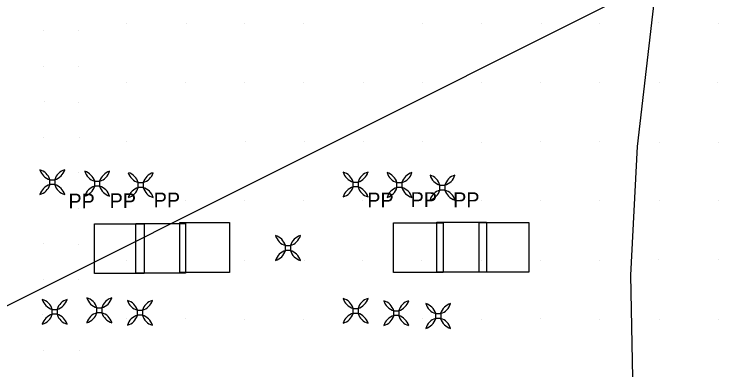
# Model space of a CAD drawing. Extents: x 1602514 to 1609837, y 863887 to 871157.
# Drawn here: x 1606911.5 to 1607211.8, y 866737.8 to 866888.1 of the extents above; entities that cross this region are included whole.
import ezdxf

# ---------------------------------------------------------------- set-up
doc = ezdxf.new("R2010")
doc.units = 0
for name, color, linetype in [('Photo-Anchor', 7, 'Continuous'), ('Survey-Spot dirt', 7, 'Continuous'), ('Survey-Vegetation trees', 7, 'Continuous'), ('Text General Notes', 7, 'Continuous'), ('Utility-Pole', 7, 'Continuous')]:
    doc.layers.add(name, color=color, linetype=linetype)

msp = doc.modelspace()

# ---------------------------------------------------------------- linework, layer by layer
at = {"layer": 'Photo-Anchor'}
for points in [[(1606926.59, 866818.17), (1606928.69, 866818.17), (1606928.69, 866816.07), (1606926.59, 866816.07)], [(1606926.59, 866818.17), (1606928.69, 866818.17), (1606928.69, 866816.07), (1606926.59, 866816.07)], [(1606945.54, 866817.52), (1606947.64, 866817.52), (1606947.64, 866815.42), (1606945.54, 866815.42)], [(1606945.54, 866817.52), (1606947.64, 866817.52), (1606947.64, 866815.42), (1606945.54, 866815.42)], [(1606963.96, 866816.94), (1606966.06, 866816.94), (1606966.06, 866814.84), (1606963.96, 866814.84)], [(1606963.96, 866816.94), (1606966.06, 866816.94), (1606966.06, 866814.84), (1606963.96, 866814.84)], [(1607054.73, 866817.19), (1607056.83, 866817.19), (1607056.83, 866815.09), (1607054.73, 866815.09)], [(1607054.73, 866817.19), (1607056.83, 866817.19), (1607056.83, 866815.09), (1607054.73, 866815.09)], [(1607073.28, 866816.96), (1607075.38, 866816.96), (1607075.38, 866814.86), (1607073.28, 866814.86)], [(1607073.28, 866816.96), (1607075.38, 866816.96), (1607075.38, 866814.86), (1607073.28, 866814.86)], [(1607091.44, 866815.89), (1607093.54, 866815.89), (1607093.54, 866813.79), (1607091.44, 866813.79)], [(1607091.44, 866815.89), (1607093.54, 866815.89), (1607093.54, 866813.79), (1607091.44, 866813.79)], [(1607026.16, 866790.34), (1607028.26, 866790.34), (1607028.26, 866788.24), (1607026.16, 866788.24)], [(1607026.16, 866790.34), (1607028.26, 866790.34), (1607028.26, 866788.24), (1607026.16, 866788.24)], [(1606927.6, 866763.37), (1606929.7, 866763.37), (1606929.7, 866761.27), (1606927.6, 866761.27)], [(1606927.6, 866763.37), (1606929.7, 866763.37), (1606929.7, 866761.27), (1606927.6, 866761.27)], [(1606946.47, 866764.05), (1606948.57, 866764.05), (1606948.57, 866761.95), (1606946.47, 866761.95)], [(1606946.47, 866764.05), (1606948.57, 866764.05), (1606948.57, 866761.95), (1606946.47, 866761.95)], [(1607054.73, 866763.79), (1607056.83, 866763.79), (1607056.83, 866761.69), (1607054.73, 866761.69)], [(1607054.73, 866763.79), (1607056.83, 866763.79), (1607056.83, 866761.69), (1607054.73, 866761.69)], [(1606963.61, 866762.98), (1606965.7, 866762.98), (1606965.7, 866760.88), (1606963.61, 866760.88)], [(1606963.61, 866762.98), (1606965.7, 866762.98), (1606965.7, 866760.88), (1606963.61, 866760.88)], [(1607071.91, 866762.81), (1607074.01, 866762.81), (1607074.01, 866760.71), (1607071.91, 866760.71)], [(1607071.91, 866762.81), (1607074.01, 866762.81), (1607074.01, 866760.71), (1607071.91, 866760.71)], [(1607089.64, 866761.61), (1607091.74, 866761.61), (1607091.74, 866759.51), (1607089.64, 866759.51)], [(1607089.64, 866761.61), (1607091.74, 866761.61), (1607091.74, 866759.51), (1607089.64, 866759.51)]]:
    msp.add_lwpolyline(points, close=True, dxfattribs=at)
for centre, radius, start, end in [((1606920.59, 866816.37), 6.27, 16.7236, 73.2821), ((1606928.41, 866824.19), 6.29, 196.8106, 253.1951), ((1606920.59, 866816.37), 6.27, 16.7236, 73.2821), ((1606928.41, 866824.19), 6.29, 196.8106, 253.1951), ((1606934.69, 866816.37), 6.27, 106.7179, 163.2764), ((1606926.87, 866824.19), 6.29, 286.8049, 343.1894), ((1606934.69, 866816.37), 6.27, 106.7179, 163.2764), ((1606926.87, 866824.19), 6.29, 286.8049, 343.1894), ((1606939.54, 866815.72), 6.27, 16.7236, 73.2821), ((1606947.36, 866823.54), 6.29, 196.8106, 253.1951), ((1606939.54, 866815.72), 6.27, 16.7236, 73.2821), ((1606947.36, 866823.54), 6.29, 196.8106, 253.1951), ((1606953.64, 866815.72), 6.27, 106.7179, 163.2764), ((1606945.82, 866823.54), 6.29, 286.8049, 343.1894), ((1606953.64, 866815.72), 6.27, 106.7179, 163.2764), ((1606945.82, 866823.54), 6.29, 286.8049, 343.1894), ((1606957.96, 866815.13), 6.27, 16.7236, 73.2821), ((1606965.78, 866822.95), 6.29, 196.8106, 253.1951), ((1606957.96, 866815.13), 6.27, 16.7236, 73.2821), ((1606965.78, 866822.95), 6.29, 196.8106, 253.1951), ((1606972.06, 866815.13), 6.27, 106.7179, 163.2764), ((1606964.24, 866822.95), 6.29, 286.8049, 343.1894), ((1606972.06, 866815.13), 6.27, 106.7179, 163.2764), ((1606964.24, 866822.95), 6.29, 286.8049, 343.1894), ((1607048.73, 866815.38), 6.27, 16.7236, 73.2821), ((1607056.55, 866823.21), 6.29, 196.8106, 253.1951), ((1607048.73, 866815.38), 6.27, 16.7236, 73.2821), ((1607056.55, 866823.21), 6.29, 196.8106, 253.1951), ((1607062.84, 866815.38), 6.27, 106.7179, 163.2764), ((1607055.01, 866823.21), 6.29, 286.8049, 343.1894), ((1607062.84, 866815.38), 6.27, 106.7179, 163.2764), ((1607055.01, 866823.21), 6.29, 286.8049, 343.1894), ((1607067.28, 866815.15), 6.27, 16.7236, 73.2821), ((1607075.1, 866822.97), 6.29, 196.8106, 253.1951), ((1607067.28, 866815.15), 6.27, 16.7236, 73.2821), ((1607075.1, 866822.97), 6.29, 196.8106, 253.1951), ((1607081.38, 866815.15), 6.27, 106.7179, 163.2764), ((1607073.56, 866822.97), 6.29, 286.8049, 343.1894), ((1607081.38, 866815.15), 6.27, 106.7179, 163.2764), ((1607073.56, 866822.97), 6.29, 286.8049, 343.1894), ((1607085.44, 866814.09), 6.27, 16.7236, 73.2821), ((1607093.26, 866821.91), 6.29, 196.8106, 253.1951), ((1607085.44, 866814.09), 6.27, 16.7236, 73.2821), ((1607093.26, 866821.91), 6.29, 196.8106, 253.1951), ((1607099.54, 866814.09), 6.27, 106.7179, 163.2764), ((1607091.72, 866821.91), 6.29, 286.8049, 343.1894), ((1607099.54, 866814.09), 6.27, 106.7179, 163.2764), ((1607091.72, 866821.91), 6.29, 286.8049, 343.1894), ((1606920.59, 866817.87), 6.27, 286.7179, 343.2764), ((1606928.41, 866810.05), 6.29, 106.8049, 163.1894), ((1606920.59, 866817.87), 6.27, 286.7179, 343.2764), ((1606928.41, 866810.05), 6.29, 106.8049, 163.1894), ((1606934.69, 866817.87), 6.27, 196.7236, 253.2821), ((1606926.87, 866810.05), 6.29, 16.8106, 73.1951), ((1606934.69, 866817.87), 6.27, 196.7236, 253.2821), ((1606926.87, 866810.05), 6.29, 16.8106, 73.1951), ((1606939.54, 866817.23), 6.27, 286.7179, 343.2764), ((1606947.36, 866809.4), 6.29, 106.8049, 163.1894), ((1606939.54, 866817.23), 6.27, 286.7179, 343.2764), ((1606947.36, 866809.4), 6.29, 106.8049, 163.1894), ((1606953.64, 866817.23), 6.27, 196.7236, 253.2821), ((1606945.82, 866809.4), 6.29, 16.8106, 73.1951), ((1606953.64, 866817.23), 6.27, 196.7236, 253.2821), ((1606945.82, 866809.4), 6.29, 16.8106, 73.1951), ((1606957.96, 866816.64), 6.27, 286.7179, 343.2764), ((1606965.78, 866808.82), 6.29, 106.8049, 163.1894), ((1606957.96, 866816.64), 6.27, 286.7179, 343.2764), ((1606965.78, 866808.82), 6.29, 106.8049, 163.1894), ((1606972.06, 866816.64), 6.27, 196.7236, 253.2821), ((1606964.24, 866808.82), 6.29, 16.8106, 73.1951), ((1606972.06, 866816.64), 6.27, 196.7236, 253.2821), ((1606964.24, 866808.82), 6.29, 16.8106, 73.1951), ((1607048.73, 866816.89), 6.27, 286.7179, 343.2764), ((1607056.55, 866809.07), 6.29, 106.8049, 163.1894), ((1607048.73, 866816.89), 6.27, 286.7179, 343.2764), ((1607056.55, 866809.07), 6.29, 106.8049, 163.1894), ((1607062.84, 866816.89), 6.27, 196.7236, 253.2821), ((1607055.01, 866809.07), 6.29, 16.8106, 73.1951), ((1607062.84, 866816.89), 6.27, 196.7236, 253.2821), ((1607055.01, 866809.07), 6.29, 16.8106, 73.1951), ((1607067.28, 866816.66), 6.27, 286.7179, 343.2764), ((1607075.1, 866808.84), 6.29, 106.8049, 163.1894), ((1607067.28, 866816.66), 6.27, 286.7179, 343.2764), ((1607075.1, 866808.84), 6.29, 106.8049, 163.1894), ((1607081.38, 866816.66), 6.27, 196.7236, 253.2821), ((1607073.56, 866808.84), 6.29, 16.8106, 73.1951), ((1607081.38, 866816.66), 6.27, 196.7236, 253.2821), ((1607073.56, 866808.84), 6.29, 16.8106, 73.1951), ((1607085.44, 866815.59), 6.27, 286.7179, 343.2764), ((1607093.26, 866807.77), 6.29, 106.8049, 163.1894), ((1607085.44, 866815.59), 6.27, 286.7179, 343.2764), ((1607093.26, 866807.77), 6.29, 106.8049, 163.1894), ((1607099.54, 866815.59), 6.27, 196.7236, 253.2821), ((1607091.72, 866807.77), 6.29, 16.8106, 73.1951), ((1607099.54, 866815.59), 6.27, 196.7236, 253.2821), ((1607091.72, 866807.77), 6.29, 16.8106, 73.1951), ((1607020.16, 866788.54), 6.27, 16.7236, 73.2821), ((1607027.98, 866796.36), 6.29, 196.8106, 253.1951), ((1607020.16, 866788.54), 6.27, 16.7236, 73.2821), ((1607027.98, 866796.36), 6.29, 196.8106, 253.1951), ((1607034.26, 866788.54), 6.27, 106.7179, 163.2764), ((1607026.44, 866796.36), 6.29, 286.8049, 343.1894), ((1607034.26, 866788.54), 6.27, 106.7179, 163.2764), ((1607026.44, 866796.36), 6.29, 286.8049, 343.1894), ((1607020.16, 866790.04), 6.27, 286.7179, 343.2764), ((1607027.98, 866782.22), 6.29, 106.8049, 163.1894), ((1607020.16, 866790.04), 6.27, 286.7179, 343.2764), ((1607027.98, 866782.22), 6.29, 106.8049, 163.1894), ((1607034.26, 866790.04), 6.27, 196.7236, 253.2821), ((1607026.44, 866782.22), 6.29, 16.8106, 73.1951), ((1607034.26, 866790.04), 6.27, 196.7236, 253.2821), ((1607026.44, 866782.22), 6.29, 16.8106, 73.1951), ((1606921.59, 866761.57), 6.27, 16.7236, 73.2821), ((1606929.41, 866769.39), 6.29, 196.8106, 253.1951), ((1606921.59, 866761.57), 6.27, 16.7236, 73.2821), ((1606929.41, 866769.39), 6.29, 196.8106, 253.1951), ((1606935.7, 866761.57), 6.27, 106.7179, 163.2764), ((1606927.88, 866769.39), 6.29, 286.8049, 343.1894), ((1606935.7, 866761.57), 6.27, 106.7179, 163.2764), ((1606927.88, 866769.39), 6.29, 286.8049, 343.1894), ((1606940.46, 866762.24), 6.27, 16.7236, 73.2821), ((1606948.28, 866770.06), 6.29, 196.8106, 253.1951), ((1606940.46, 866762.24), 6.27, 16.7236, 73.2821), ((1606948.28, 866770.06), 6.29, 196.8106, 253.1951), ((1606954.57, 866762.24), 6.27, 106.7179, 163.2764), ((1606946.75, 866770.06), 6.29, 286.8049, 343.1894), ((1606954.57, 866762.24), 6.27, 106.7179, 163.2764), ((1606946.75, 866770.06), 6.29, 286.8049, 343.1894), ((1606957.6, 866761.17), 6.27, 16.7236, 73.2821), ((1606965.42, 866769), 6.29, 196.8106, 253.1951), ((1606957.6, 866761.17), 6.27, 16.7236, 73.2821), ((1606965.42, 866769), 6.29, 196.8106, 253.1951), ((1606971.71, 866761.17), 6.27, 106.7179, 163.2764), ((1606963.89, 866769), 6.29, 286.8049, 343.1894), ((1606971.71, 866761.17), 6.27, 106.7179, 163.2764), ((1606963.89, 866769), 6.29, 286.8049, 343.1894), ((1607048.73, 866761.99), 6.27, 16.7236, 73.2821), ((1607056.55, 866769.81), 6.29, 196.8106, 253.1951), ((1607048.73, 866761.99), 6.27, 16.7236, 73.2821), ((1607056.55, 866769.81), 6.29, 196.8106, 253.1951), ((1607062.84, 866761.99), 6.27, 106.7179, 163.2764), ((1607055.02, 866769.81), 6.29, 286.8049, 343.1894), ((1607062.84, 866761.99), 6.27, 106.7179, 163.2764), ((1607055.02, 866769.81), 6.29, 286.8049, 343.1894), ((1607065.91, 866761), 6.27, 16.7236, 73.2821), ((1607073.73, 866768.82), 6.29, 196.8106, 253.1951), ((1607065.91, 866761), 6.27, 16.7236, 73.2821), ((1607073.73, 866768.82), 6.29, 196.8106, 253.1951), ((1607080.02, 866761), 6.27, 106.7179, 163.2764), ((1607072.2, 866768.82), 6.29, 286.8049, 343.1894), ((1607080.02, 866761), 6.27, 106.7179, 163.2764), ((1607072.2, 866768.82), 6.29, 286.8049, 343.1894), ((1607083.63, 866759.81), 6.27, 16.7236, 73.2821), ((1607091.45, 866767.63), 6.29, 196.8106, 253.1951), ((1607083.63, 866759.81), 6.27, 16.7236, 73.2821), ((1607091.45, 866767.63), 6.29, 196.8106, 253.1951), ((1607097.74, 866759.81), 6.27, 106.7179, 163.2764), ((1607089.92, 866767.63), 6.29, 286.8049, 343.1894), ((1607097.74, 866759.81), 6.27, 106.7179, 163.2764), ((1607089.92, 866767.63), 6.29, 286.8049, 343.1894), ((1606921.59, 866763.08), 6.27, 286.7179, 343.2764), ((1606929.41, 866755.25), 6.29, 106.8049, 163.1894), ((1606921.59, 866763.08), 6.27, 286.7179, 343.2764), ((1606929.41, 866755.25), 6.29, 106.8049, 163.1894), ((1606935.7, 866763.08), 6.27, 196.7236, 253.2821), ((1606927.88, 866755.25), 6.29, 16.8106, 73.1951), ((1606935.7, 866763.08), 6.27, 196.7236, 253.2821), ((1606927.88, 866755.25), 6.29, 16.8106, 73.1951), ((1606940.46, 866763.75), 6.27, 286.7179, 343.2764), ((1606948.28, 866755.93), 6.29, 106.8049, 163.1894), ((1606940.46, 866763.75), 6.27, 286.7179, 343.2764), ((1606948.28, 866755.93), 6.29, 106.8049, 163.1894), ((1606954.57, 866763.75), 6.27, 196.7236, 253.2821), ((1606946.75, 866755.93), 6.29, 16.8106, 73.1951), ((1606954.57, 866763.75), 6.27, 196.7236, 253.2821), ((1606946.75, 866755.93), 6.29, 16.8106, 73.1951), ((1606957.6, 866762.68), 6.27, 286.7179, 343.2764), ((1606965.42, 866754.86), 6.29, 106.8049, 163.1894), ((1606957.6, 866762.68), 6.27, 286.7179, 343.2764), ((1606965.42, 866754.86), 6.29, 106.8049, 163.1894), ((1606971.71, 866762.68), 6.27, 196.7236, 253.2821), ((1606963.89, 866754.86), 6.29, 16.8106, 73.1951), ((1606971.71, 866762.68), 6.27, 196.7236, 253.2821), ((1606963.89, 866754.86), 6.29, 16.8106, 73.1951), ((1607048.73, 866763.49), 6.27, 286.7179, 343.2764), ((1607056.55, 866755.67), 6.29, 106.8049, 163.1894), ((1607048.73, 866763.49), 6.27, 286.7179, 343.2764), ((1607056.55, 866755.67), 6.29, 106.8049, 163.1894), ((1607062.84, 866763.49), 6.27, 196.7236, 253.2821), ((1607055.02, 866755.67), 6.29, 16.8106, 73.1951), ((1607062.84, 866763.49), 6.27, 196.7236, 253.2821), ((1607055.02, 866755.67), 6.29, 16.8106, 73.1951), ((1607065.91, 866762.51), 6.27, 286.7179, 343.2764), ((1607073.73, 866754.69), 6.29, 106.8049, 163.1894), ((1607065.91, 866762.51), 6.27, 286.7179, 343.2764), ((1607073.73, 866754.69), 6.29, 106.8049, 163.1894), ((1607080.02, 866762.51), 6.27, 196.7236, 253.2821), ((1607072.2, 866754.69), 6.29, 16.8106, 73.1951), ((1607080.02, 866762.51), 6.27, 196.7236, 253.2821), ((1607072.2, 866754.69), 6.29, 16.8106, 73.1951), ((1607083.63, 866761.32), 6.27, 286.7179, 343.2764), ((1607091.45, 866753.5), 6.29, 106.8049, 163.1894), ((1607083.63, 866761.32), 6.27, 286.7179, 343.2764), ((1607091.45, 866753.5), 6.29, 106.8049, 163.1894), ((1607097.74, 866761.32), 6.27, 196.7236, 253.2821), ((1607089.92, 866753.5), 6.29, 16.8106, 73.1951), ((1607097.74, 866761.32), 6.27, 196.7236, 253.2821), ((1607089.92, 866753.5), 6.29, 16.8106, 73.1951)]:
    msp.add_arc(centre, radius, start, end, dxfattribs=at)
at = {"layer": 'Survey-Spot dirt'}
for p, q in [((1606959.05, 866884.16), (1606959.05, 866884.16)), ((1606959.05, 866884.16), (1606959.05, 866884.16)), ((1606984.13, 866884.08), (1606984.13, 866884.08)), ((1606984.13, 866884.08), (1606984.13, 866884.08)), ((1607009.03, 866883.98), (1607009.03, 866883.98)), ((1607009.03, 866883.98), (1607009.03, 866883.98)), ((1607033.86, 866884.15), (1607033.86, 866884.15)), ((1607033.86, 866884.15), (1607033.86, 866884.15)), ((1607083.86, 866884.22), (1607083.86, 866884.22)), ((1607083.86, 866884.22), (1607083.86, 866884.22)), ((1607109.14, 866884.08), (1607109.14, 866884.08)), ((1607109.14, 866884.08), (1607109.14, 866884.08)), ((1607134.24, 866884.12), (1607134.24, 866884.12)), ((1607134.24, 866884.12), (1607134.24, 866884.12)), ((1607159.01, 866884.14), (1607159.01, 866884.14)), ((1607159.01, 866884.14), (1607159.01, 866884.14)), ((1607183.81, 866884.45), (1607183.81, 866884.45)), ((1607183.81, 866884.45), (1607183.81, 866884.45)), ((1607209.11, 866884.14), (1607209.11, 866884.14)), ((1607209.11, 866884.14), (1607209.11, 866884.14)), ((1606923.95, 866881.09), (1606923.95, 866881.09)), ((1606923.95, 866881.09), (1606923.95, 866881.09)), ((1606938.71, 866881.15), (1606938.71, 866881.15)), ((1606938.71, 866881.15), (1606938.71, 866881.15)), ((1606923.72, 866866.15), (1606923.72, 866866.15)), ((1606923.72, 866866.15), (1606923.72, 866866.15)), ((1606938.69, 866865.86), (1606938.69, 866865.86)), ((1606938.69, 866865.86), (1606938.69, 866865.86)), ((1606958.99, 866859.38), (1606958.99, 866859.38)), ((1606958.99, 866859.38), (1606958.99, 866859.38)), ((1606983.89, 866859.27), (1606983.89, 866859.27)), ((1606983.89, 866859.27), (1606983.89, 866859.27)), ((1607008.83, 866859.19), (1607008.83, 866859.19)), ((1607008.83, 866859.19), (1607008.83, 866859.19)), ((1607033.93, 866859.2), (1607033.93, 866859.2)), ((1607033.93, 866859.2), (1607033.93, 866859.2)), ((1607059.34, 866859.28), (1607059.34, 866859.28)), ((1607059.34, 866859.28), (1607059.34, 866859.28)), ((1607083.9, 866859.16), (1607083.9, 866859.16)), ((1607083.9, 866859.16), (1607083.9, 866859.16)), ((1607108.91, 866859.12), (1607108.91, 866859.12)), ((1607108.91, 866859.12), (1607108.91, 866859.12)), ((1607134.06, 866859.22), (1607134.06, 866859.22)), ((1607134.06, 866859.22), (1607134.06, 866859.22)), ((1607159.05, 866859.34), (1607159.05, 866859.34)), ((1607159.05, 866859.34), (1607159.05, 866859.34)), ((1607184.16, 866859.29), (1607184.16, 866859.29)), ((1607184.16, 866859.29), (1607184.16, 866859.29)), ((1607208.88, 866859.38), (1607208.88, 866859.38)), ((1607208.88, 866859.38), (1607208.88, 866859.38)), ((1606924.29, 866851.09), (1606924.29, 866851.09)), ((1606924.29, 866851.09), (1606924.29, 866851.09)), ((1606938.8, 866850.99), (1606938.8, 866850.99)), ((1606938.8, 866850.99), (1606938.8, 866850.99)), ((1606923.82, 866835.98), (1606923.82, 866835.98)), ((1606923.82, 866835.98), (1606923.82, 866835.98)), ((1606938.96, 866836.16), (1606938.96, 866836.16)), ((1606938.96, 866836.16), (1606938.96, 866836.16)), ((1606958.88, 866834.15), (1606958.88, 866834.15)), ((1606958.88, 866834.15), (1606958.88, 866834.15)), ((1607009.08, 866834.19), (1607009.08, 866834.19)), ((1607009.08, 866834.19), (1607009.08, 866834.19)), ((1607034.21, 866834.24), (1607034.21, 866834.24)), ((1607034.21, 866834.24), (1607034.21, 866834.24)), ((1607059.02, 866834.35), (1607059.02, 866834.35)), ((1607059.02, 866834.35), (1607059.02, 866834.35)), ((1607083.98, 866834.33), (1607083.98, 866834.33)), ((1607083.98, 866834.33), (1607083.98, 866834.33)), ((1607108.87, 866834.09), (1607108.87, 866834.09)), ((1607108.87, 866834.09), (1607108.87, 866834.09)), ((1607133.75, 866834.47), (1607133.75, 866834.47)), ((1607133.75, 866834.47), (1607133.75, 866834.47)), ((1607158.89, 866834.38), (1607158.89, 866834.38)), ((1607158.89, 866834.38), (1607158.89, 866834.38)), ((1607184.01, 866834.06), (1607184.01, 866834.06)), ((1607184.01, 866834.06), (1607184.01, 866834.06)), ((1607209.03, 866833.88), (1607209.03, 866833.88)), ((1607209.03, 866833.88), (1607209.03, 866833.88)), ((1606923.86, 866821.05), (1606923.86, 866821.05)), ((1606923.86, 866821.05), (1606923.86, 866821.05)), ((1606938.9, 866821.07), (1606938.9, 866821.07)), ((1606938.9, 866821.07), (1606938.9, 866821.07)), ((1606983.87, 866809.28), (1606983.87, 866809.28)), ((1606983.87, 866809.28), (1606983.87, 866809.28)), ((1607008.94, 866809.18), (1607008.94, 866809.18)), ((1607008.94, 866809.18), (1607008.94, 866809.18)), ((1607033.92, 866809.17), (1607033.92, 866809.17)), ((1607033.92, 866809.17), (1607033.92, 866809.17)), ((1607058.85, 866809.38), (1607058.85, 866809.38)), ((1607058.85, 866809.38), (1607058.85, 866809.38)), ((1607083.81, 866809.22), (1607083.81, 866809.22)), ((1607083.81, 866809.22), (1607083.81, 866809.22)), ((1607108.97, 866809.35), (1607108.97, 866809.35)), ((1607108.97, 866809.35), (1607108.97, 866809.35)), ((1607133.84, 866809.2), (1607133.84, 866809.2)), ((1607133.84, 866809.2), (1607133.84, 866809.2)), ((1607158.83, 866809.33), (1607158.83, 866809.33)), ((1607158.83, 866809.33), (1607158.83, 866809.33)), ((1607184.13, 866809.33), (1607184.13, 866809.33)), ((1607184.13, 866809.33), (1607184.13, 866809.33)), ((1607208.94, 866809.48), (1607208.94, 866809.48)), ((1607208.94, 866809.48), (1607208.94, 866809.48)), ((1606938.81, 866805.96), (1606938.81, 866805.96)), ((1606938.81, 866805.96), (1606938.81, 866805.96)), ((1606923.85, 866791), (1606923.85, 866791)), ((1606923.85, 866791), (1606923.85, 866791)), ((1606938.9, 866790.93), (1606938.9, 866790.93)), ((1606938.9, 866790.93), (1606938.9, 866790.93)), ((1606959.07, 866784.15), (1606959.07, 866784.15)), ((1606959.07, 866784.15), (1606959.07, 866784.15)), ((1606983.9, 866784.32), (1606983.9, 866784.32)), ((1606983.9, 866784.32), (1606983.9, 866784.32)), ((1607008.94, 866784.15), (1607008.94, 866784.15)), ((1607008.94, 866784.15), (1607008.94, 866784.15)), ((1607034, 866784.03), (1607034, 866784.03)), ((1607034, 866784.03), (1607034, 866784.03)), ((1607058.85, 866784.16), (1607058.85, 866784.16)), ((1607058.85, 866784.16), (1607058.85, 866784.16)), ((1607083.84, 866784.21), (1607083.84, 866784.21)), ((1607083.84, 866784.21), (1607083.84, 866784.21)), ((1607108.97, 866784.11), (1607108.97, 866784.11)), ((1607108.97, 866784.11), (1607108.97, 866784.11)), ((1607133.92, 866784.18), (1607133.92, 866784.18)), ((1607133.92, 866784.18), (1607133.92, 866784.18)), ((1607158.95, 866784.2), (1607158.95, 866784.2)), ((1607158.95, 866784.2), (1607158.95, 866784.2)), ((1607183.99, 866784.24), (1607183.99, 866784.24)), ((1607183.99, 866784.24), (1607183.99, 866784.24)), ((1607209.02, 866784.29), (1607209.02, 866784.29)), ((1607209.02, 866784.29), (1607209.02, 866784.29)), ((1606923.87, 866776.02), (1606923.87, 866776.02)), ((1606923.87, 866776.02), (1606923.87, 866776.02)), ((1606938.61, 866775.93), (1606938.61, 866775.93)), ((1606938.61, 866775.93), (1606938.61, 866775.93)), ((1606923.7, 866761.07), (1606923.7, 866761.07)), ((1606923.7, 866761.07), (1606923.7, 866761.07)), ((1606959.03, 866759.3), (1606959.03, 866759.3)), ((1606959.03, 866759.3), (1606959.03, 866759.3)), ((1606983.86, 866759.3), (1606983.86, 866759.3)), ((1606983.86, 866759.3), (1606983.86, 866759.3)), ((1607008.95, 866759.23), (1607008.95, 866759.23)), ((1607008.95, 866759.23), (1607008.95, 866759.23)), ((1607033.92, 866759.28), (1607033.92, 866759.28)), ((1607033.92, 866759.28), (1607033.92, 866759.28)), ((1607058.91, 866759.26), (1607058.91, 866759.26)), ((1607058.91, 866759.26), (1607058.91, 866759.26)), ((1607084.07, 866759.33), (1607084.07, 866759.33)), ((1607084.07, 866759.33), (1607084.07, 866759.33)), ((1607108.91, 866759.21), (1607108.91, 866759.21)), ((1607108.91, 866759.21), (1607108.91, 866759.21)), ((1607134.08, 866759.47), (1607134.08, 866759.47)), ((1607134.08, 866759.47), (1607134.08, 866759.47)), ((1607158.94, 866759.19), (1607158.94, 866759.19)), ((1607158.94, 866759.19), (1607158.94, 866759.19)), ((1607184.08, 866759.16), (1607184.08, 866759.16)), ((1607184.08, 866759.16), (1607184.08, 866759.16)), ((1607209.05, 866759.16), (1607209.05, 866759.16)), ((1607209.05, 866759.16), (1607209.05, 866759.16)), ((1606923.91, 866745.93), (1606923.91, 866745.93)), ((1606923.91, 866745.93), (1606923.91, 866745.93)), ((1606938.92, 866745.94), (1606938.92, 866745.94)), ((1606938.92, 866745.94), (1606938.92, 866745.94))]:
    msp.add_line(p, q, dxfattribs=at)
at = {"layer": 'Survey-Vegetation trees'}
msp.add_lwpolyline([(1607215.79, 867171.78), (1607204.34, 867094.52), (1607191.94, 866974.34), (1607182.4, 866898.03), (1607174.77, 866832.22), (1607171.91, 866777.85), (1607174.77, 866632.88), (1607193.56, 866536.28), (1607208.14, 866495.89), (1607246.88, 866470.65), (1607320.7, 866431.09), (1607373.66, 866407.11), (1607432.84, 866389.05), (1607502.31, 866376.59)], dxfattribs=at)
msp.add_lwpolyline([(1607215.79, 867171.78), (1607204.34, 867094.52), (1607191.94, 866974.34), (1607182.4, 866898.03), (1607174.77, 866832.22), (1607171.91, 866777.85), (1607174.77, 866632.88), (1607193.56, 866536.28), (1607208.14, 866495.89), (1607246.88, 866470.65), (1607320.7, 866431.09), (1607373.66, 866407.11), (1607432.84, 866389.05), (1607502.31, 866376.59)], dxfattribs=at)
at = {"layer": 'Text General Notes'}
msp.add_line((1606794.72, 866707.96), (1607689.75, 867156.22), dxfattribs=at)
msp.add_line((1606794.72, 866707.96), (1607689.75, 867156.22), dxfattribs=at)
at = {"layer": 'Utility-Pole'}
for points in [[(1606945.49, 866799.54), (1606966.49, 866799.54), (1606966.49, 866778.53), (1606945.49, 866778.53)], [(1606945.49, 866799.54), (1606966.49, 866799.54), (1606966.49, 866778.53), (1606945.49, 866778.53)], [(1606962.91, 866799.7), (1606983.92, 866799.7), (1606983.92, 866778.7), (1606962.91, 866778.7)], [(1606962.91, 866799.7), (1606983.92, 866799.7), (1606983.92, 866778.7), (1606962.91, 866778.7)], [(1606981.53, 866800.01), (1607002.54, 866800.01), (1607002.54, 866779), (1606981.53, 866779)], [(1606981.53, 866800.01), (1607002.54, 866800.01), (1607002.54, 866779), (1606981.53, 866779)], [(1607071.77, 866799.99), (1607092.77, 866799.99), (1607092.77, 866778.99), (1607071.77, 866778.99)], [(1607071.77, 866799.99), (1607092.77, 866799.99), (1607092.77, 866778.99), (1607071.77, 866778.99)], [(1607090.1, 866800.16), (1607111.11, 866800.16), (1607111.11, 866779.15), (1607090.1, 866779.15)], [(1607090.1, 866800.16), (1607111.11, 866800.16), (1607111.11, 866779.15), (1607090.1, 866779.15)], [(1607108.06, 866800.09), (1607129.06, 866800.09), (1607129.06, 866779.08), (1607108.06, 866779.08)], [(1607108.06, 866800.09), (1607129.06, 866800.09), (1607129.06, 866779.08), (1607108.06, 866779.08)]]:
    msp.add_lwpolyline(points, close=True, dxfattribs=at)

# ---------------------------------------------------------------- texts
for p in [(1606934.43, 866806.01), (1606934.43, 866806.01), (1606951.86, 866806.17), (1606951.86, 866806.17), (1606970.48, 866806.47), (1606970.48, 866806.47), (1607060.71, 866806.46), (1607060.71, 866806.46), (1607079.04, 866806.63), (1607079.04, 866806.63), (1607097, 866806.55), (1607097, 866806.55)]:
    msp.add_text('PP', height=6.251, dxfattribs=at).set_placement(p)

doc.saveas('drawing.dxf')
